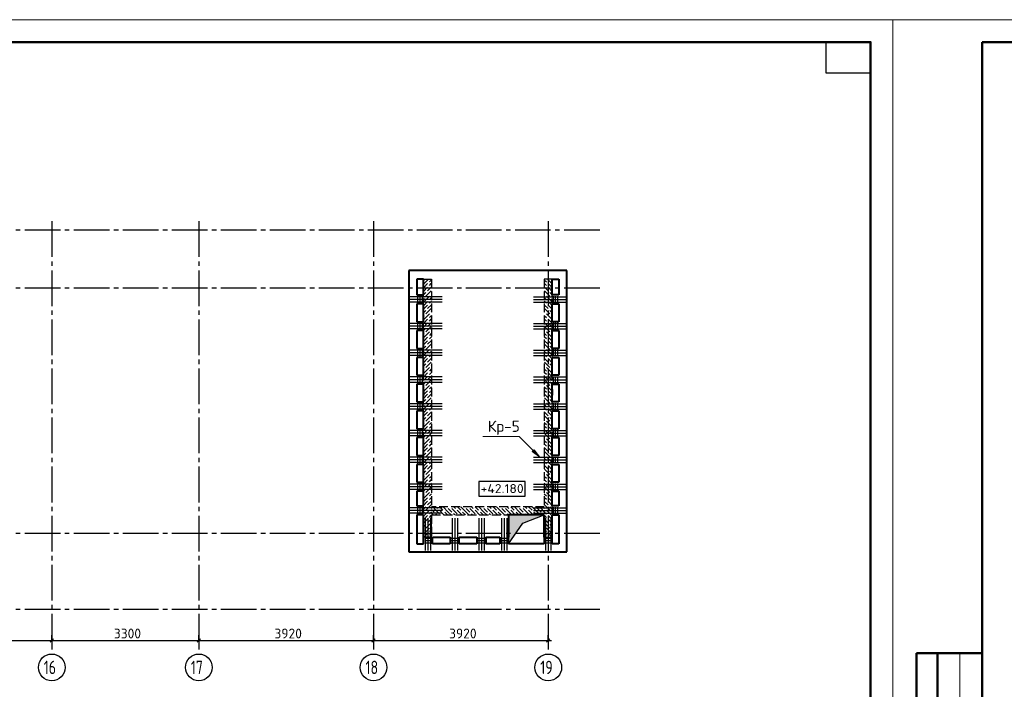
# Model space of a CAD drawing. Header units: millimetres. Extents: x 40580 to 1930067, y -240640 to 81020.
# Tile 624 of 656: x 1609758 to 1631850, y -224859 to -209850. Entities that reach past the tile are written whole.
import ezdxf

# ---------------------------------------------------------------- set-up
doc = ezdxf.new("R2010")
doc.units = ezdxf.units.MM
for name, pattern in [('______2', [270, 200, -70]), ('______5', [1100, 800, -100, 100, -100]), ('CENTER', [2, 1.25, -0.25, 0.25, -0.25])]:
    doc.linetypes.add(name, pattern=pattern)
for name, color, linetype, lineweight in [('Standard', 7, 'Continuous', 25), ('Высотные отметки', 7, 'Continuous', 25), ('ЖБ Перекрытие верхний уровень', 7, 'Continuous', 35), ('ОСИ', 7, 'CENTER', 15), ('Основная', 7, 'Continuous', 40), ('Позиционная метка номер позиции', 7, 'Continuous', 13), ('Ребро вкладыша арматура S1', 52, 'Continuous', 25), ('Ребро вкладыша арматура поперечная AW', 52, 'Continuous', 25)]:
    doc.layers.add(name, color=color, linetype=linetype, lineweight=lineweight)
doc.layers.add('ЖБ Стена верхний уровень', color=7, linetype='______2', true_color=0x656565)
doc.layers.add('Тонкие', color=7, linetype='Continuous')
doc.layers.add('ФВ-2', color=7, linetype='Continuous')
doc.styles.add('GOST 2.304', font='isocpeur.ttf', dxfattribs={"width": 0.8})
doc.styles.add('ISOCPEUR', font='isocpeur.ttf')

msp = doc.modelspace()

# ---------------------------------------------------------------- hatches: boundary and pattern name
at = {"layer": 'Позиционная метка номер позиции', "linetype": 'Continuous', "lineweight": 13, "transparency": 33554687}
msp.add_hatch(color=7, dxfattribs=at).paths.add_polyline_path([(1621300.4, -219489.1), (1621427.7, -219658.8), (1621258, -219531.6)], flags=16)
at = {"layer": 'ФВ-2'}
h = msp.add_hatch(color=256, dxfattribs=at)
h.dxf.hatch_style = 1
h.paths.add_polyline_path([(1621286.8, -221042.9), (1621046, -221137), (1620727.6, -221598.8), (1620727.6, -220968.8)])
h.paths.add_polyline_path([(1621286.8, -221042.9), (1620727.6, -220968.8), (1620727.6, -220948.8), (1621527.6, -220948.8)])

# ---------------------------------------------------------------- linework, layer by layer
at = {"layer": 'Standard', "color": 251, "linetype": 'Continuous', "lineweight": -3, "true_color": 0x656565, "transparency": 33554687}
for p, q in [((1618487.6, -218138.8), (1618487.6, -218013.8)), ((1621617.6, -218138.8), (1621617.6, -218013.8)), ((1618487.6, -218138.8), (1618487.6, -218263.8)), ((1621617.6, -218138.8), (1621617.6, -218263.8)), ((1621617.6, -218138.8), (1621617.6, -218138.8)), ((1622037.6, -218138.8), (1622037.6, -218263.8)), ((1610477.6, -223768.8), (1610477.6, -223643.8)), ((1610477.6, -223768.8), (1610477.6, -223893.8)), ((1610477.6, -223768.8), (1610477.6, -223768.8)), ((1613777.6, -223768.8), (1613777.6, -223643.8)), ((1613777.6, -223768.8), (1613777.6, -223893.8)), ((1613777.6, -223768.8), (1613777.6, -223768.8)), ((1617697.6, -223768.8), (1617697.6, -223643.8)), ((1617697.6, -223768.8), (1617697.6, -223893.8)), ((1617697.6, -223768.8), (1617697.6, -223768.8)), ((1621617.6, -223768.8), (1621617.6, -223643.8)), ((1621617.6, -223768.8), (1621617.6, -223893.8)), ((1621617.6, -223768.8), (1621617.6, -223768.8))]:
    msp.add_line(p, q, dxfattribs=at)
at = {"layer": 'Standard', "color": 7, "linetype": 'Continuous', "lineweight": -3, "transparency": 33554687}
for p, q in [((1607177.6, -223768.8), (1610477.6, -223768.8)), ((1610477.6, -223768.8), (1613777.6, -223768.8)), ((1613777.6, -223768.8), (1617697.6, -223768.8)), ((1617697.6, -223768.8), (1621617.6, -223768.8)), ((1621617.6, -223768.8), (1621692.6, -223768.8))]:
    msp.add_line(p, q, dxfattribs=at)
at = {"layer": 'Standard', "color": 7, "linetype": 'Continuous', "lineweight": 25, "transparency": 33554687}
for p, q in [((1610440.1, -223806.3), (1610515.1, -223731.3)), ((1613740.1, -223806.3), (1613815.1, -223731.3)), ((1617660.1, -223806.3), (1617735.1, -223731.3)), ((1621580.1, -223806.3), (1621655.1, -223731.3))]:
    msp.add_line(p, q, dxfattribs=at)
at = {"layer": 'Standard', "color": 7, "linetype": 'Continuous', "lineweight": 50, "transparency": 33554687}
for p, q in [((1631350, -224049.7), (1629876.8, -224049.7)), ((1629876.8, -224049.7), (1629876.8, -230549.7)), ((1629876.8, -224049.7), (1629876.8, -230549.7)), ((1630350, -224049.7), (1630350, -230549.7))]:
    msp.add_line(p, q, dxfattribs=at)
at = {"layer": 'Standard', "color": 7, "linetype": 'Continuous', "lineweight": 13, "transparency": 33554687}
msp.add_line((1630850, -224049.7), (1630850, -230549.7), dxfattribs=at)
for points in [[(1587350, -239549.7), (1629350, -239549.7), (1629350, -209849.7), (1587350, -209849.7), (1587350, -239549.7)], [(1629350, -239549.7), (1671350, -239549.7), (1671350, -209849.7), (1629350, -209849.7), (1629350, -239549.7)]]:
    msp.add_lwpolyline(points, close=True, dxfattribs=at)
at = {"layer": 'Standard', "color": 7, "linetype": 'Continuous', "lineweight": 50, "transparency": 33554687}
for points in [[(1589350, -210349.7), (1628850, -210349.7), (1628850, -239049.7), (1589350, -239049.7), (1589350, -210349.7)], [(1631350, -210349.7), (1670850, -210349.7), (1670850, -239049.7), (1631350, -239049.7), (1631350, -210349.7)]]:
    msp.add_lwpolyline(points, close=True, dxfattribs=at)
at = {"layer": 'Standard', "color": 7, "linetype": 'Continuous', "lineweight": 25, "transparency": 33554687}
msp.add_lwpolyline([(1628850, -210349.7), (1628850, -211049.7), (1627850, -211049.7), (1627850, -210349.7), (1628850, -210349.7)], close=True, dxfattribs=at)
at = {"layer": 'Высотные отметки', "color": 7, "linetype": 'Continuous', "lineweight": -3, "transparency": 33554687}
msp.add_lwpolyline([(1620062.8, -220532.7), (1621101.6, -220532.7), (1621101.6, -220199.4), (1620062.8, -220199.4), (1620062.8, -220532.7)], dxfattribs=at)
at = {"layer": 'ЖБ Перекрытие верхний уровень', "color": 7, "linetype": 'Continuous', "lineweight": 25, "transparency": 33554687}
msp.add_line((1618997.6, -221448.8), (1618997.6, -220948.8), dxfattribs=at)
at = {"layer": 'ЖБ Стена верхний уровень', "color": 251, "linetype": '______2', "lineweight": -3, "true_color": 0x656565, "transparency": 33554687}
for p, q in [((1618817.6, -221448.8), (1618817.6, -215668.8)), ((1618817.6, -215668.8), (1618997.6, -215668.8)), ((1618997.6, -215668.8), (1618997.6, -220768.8)), ((1621527.6, -215668.8), (1621527.6, -220768.8)), ((1621707.6, -215668.8), (1621527.6, -215668.8)), ((1621707.6, -221448.8), (1621707.6, -215668.8)), ((1621527.6, -220768.8), (1618997.6, -220768.8)), ((1618997.6, -220948.8), (1621527.6, -220948.8)), ((1618997.6, -220948.8), (1618997.6, -221448.8)), ((1618997.6, -221448.8), (1618817.6, -221448.8)), ((1621527.6, -221448.8), (1621707.6, -221448.8))]:
    msp.add_line(p, q, dxfattribs=at)
at = {"layer": 'ЖБ Стена верхний уровень', "color": 9, "linetype": 'Continuous', "lineweight": -3, "true_color": 0xc7c7c7, "transparency": 33554687}
for p, q in [((1618830.6, -215685.7), (1618817.6, -215698.7)), ((1618830.6, -215765.7), (1618817.6, -215778.7)), ((1618830.6, -215765.7), (1618927.5, -215668.8)), ((1618910.6, -215765.7), (1618830.6, -215845.7)), ((1618997.6, -215838.7), (1618910.6, -215925.7)), ((1618997.6, -215678.7), (1618950.6, -215725.7)), ((1618950.6, -215805.7), (1618990.6, -215765.7)), ((1618990.6, -215765.7), (1618997.6, -215758.7)), ((1621527.6, -215678.7), (1621574.6, -215725.7)), ((1621534.5, -215765.7), (1621527.6, -215758.7)), ((1621527.6, -215838.7), (1621614.5, -215925.7)), ((1621574.6, -215805.7), (1621534.5, -215765.7)), ((1621694.6, -215765.7), (1621597.7, -215668.8)), ((1621614.5, -215765.7), (1621694.6, -215845.7)), ((1621694.6, -215685.7), (1621707.6, -215698.7)), ((1621694.6, -215765.7), (1621707.6, -215778.7)), ((1618910.6, -215845.7), (1618817.6, -215938.8)), ((1618817.6, -216018.7), (1618870.6, -215965.7)), ((1618830.6, -216165.7), (1618950.6, -216045.7)), ((1618990.6, -215925.7), (1618870.6, -216045.7)), ((1618997.6, -215998.7), (1618990.6, -216005.7)), ((1621527.6, -215998.7), (1621534.5, -216005.7)), ((1621534.5, -215925.7), (1621654.5, -216045.7)), ((1621694.6, -216165.7), (1621574.6, -216045.7)), ((1621614.5, -215845.7), (1621707.6, -215938.8)), ((1621707.6, -216018.7), (1621654.5, -215965.7)), ((1618830.6, -216085.7), (1618817.6, -216098.7)), ((1618830.6, -216165.7), (1618817.6, -216178.7)), ((1618910.6, -216245.7), (1618817.6, -216338.8)), ((1618910.6, -216165.7), (1618830.6, -216245.7)), ((1618997.6, -216238.7), (1618910.6, -216325.7)), ((1618997.6, -216078.7), (1618950.6, -216125.7)), ((1618950.6, -216205.7), (1618990.6, -216165.7)), ((1618990.6, -216165.7), (1618997.6, -216158.7)), ((1621527.6, -216078.7), (1621574.6, -216125.7)), ((1621534.5, -216165.7), (1621527.6, -216158.7)), ((1621527.6, -216238.7), (1621614.5, -216325.7)), ((1621574.6, -216205.7), (1621534.5, -216165.7)), ((1621614.5, -216165.7), (1621694.6, -216245.7)), ((1621614.5, -216245.7), (1621707.6, -216338.8)), ((1621694.6, -216085.7), (1621707.6, -216098.7)), ((1621694.6, -216165.7), (1621707.6, -216178.7)), ((1618817.6, -216418.7), (1618870.6, -216365.7)), ((1618830.6, -216485.7), (1618817.6, -216498.7)), ((1618830.6, -216565.7), (1618950.6, -216445.7)), ((1618990.6, -216325.7), (1618870.6, -216445.7)), ((1618997.6, -216478.7), (1618950.6, -216525.7)), ((1618997.6, -216398.7), (1618990.6, -216405.7)), ((1621527.6, -216398.7), (1621534.5, -216405.7)), ((1621527.6, -216478.7), (1621574.6, -216525.7)), ((1621534.5, -216325.7), (1621654.5, -216445.7)), ((1621694.6, -216565.7), (1621574.6, -216445.7)), ((1621707.6, -216418.7), (1621654.5, -216365.7)), ((1621694.6, -216485.7), (1621707.6, -216498.7)), ((1618830.6, -216565.7), (1618817.6, -216578.7)), ((1618910.6, -216645.7), (1618817.6, -216738.8)), ((1618910.6, -216565.7), (1618830.6, -216645.7)), ((1618990.6, -216725.7), (1618870.6, -216845.7)), ((1618997.6, -216638.7), (1618910.6, -216725.7)), ((1618950.6, -216605.7), (1618990.6, -216565.7)), ((1618990.6, -216565.7), (1618997.6, -216558.7)), ((1621534.5, -216565.7), (1621527.6, -216558.7)), ((1621527.6, -216638.7), (1621614.5, -216725.7)), ((1621574.6, -216605.7), (1621534.5, -216565.7)), ((1621534.5, -216725.7), (1621654.5, -216845.7)), ((1621614.5, -216565.7), (1621694.6, -216645.7)), ((1621614.5, -216645.7), (1621707.6, -216738.8)), ((1621694.6, -216565.7), (1621707.6, -216578.7)), ((1618817.6, -216818.7), (1618870.6, -216765.7)), ((1618830.6, -216885.7), (1618817.6, -216898.7)), ((1618830.6, -216965.7), (1618950.6, -216845.7)), ((1618997.6, -216878.7), (1618950.6, -216925.7)), ((1618997.6, -216798.7), (1618990.6, -216805.7)), ((1621527.6, -216798.7), (1621534.5, -216805.7)), ((1621527.6, -216878.7), (1621574.6, -216925.7)), ((1621694.6, -216965.7), (1621574.6, -216845.7)), ((1621707.6, -216818.7), (1621654.5, -216765.7)), ((1621694.6, -216885.7), (1621707.6, -216898.7)), ((1618830.6, -216965.7), (1618817.6, -216978.7)), ((1618910.6, -217045.7), (1618817.6, -217138.8)), ((1618817.6, -217218.7), (1618870.6, -217165.7)), ((1618910.6, -216965.7), (1618830.6, -217045.7)), ((1618990.6, -217125.7), (1618870.6, -217245.7)), ((1618997.6, -217038.7), (1618910.6, -217125.7)), ((1618950.6, -217005.7), (1618990.6, -216965.7)), ((1618990.6, -216965.7), (1618997.6, -216958.7)), ((1621534.5, -216965.7), (1621527.6, -216958.7)), ((1621527.6, -217038.7), (1621614.5, -217125.7)), ((1621574.6, -217005.7), (1621534.5, -216965.7)), ((1621534.5, -217125.7), (1621654.5, -217245.7)), ((1621614.5, -216965.7), (1621694.6, -217045.7)), ((1621614.5, -217045.7), (1621707.6, -217138.8)), ((1621707.6, -217218.7), (1621654.5, -217165.7)), ((1621694.6, -216965.7), (1621707.6, -216978.7)), ((1618830.6, -217285.7), (1618817.6, -217298.7)), ((1618830.6, -217365.7), (1618817.6, -217378.7)), ((1618830.6, -217365.7), (1618950.6, -217245.7)), ((1618910.6, -217365.7), (1618830.6, -217445.7)), ((1618997.6, -217278.7), (1618950.6, -217325.7)), ((1618950.6, -217405.7), (1618990.6, -217365.7)), ((1618997.6, -217198.7), (1618990.6, -217205.7)), ((1618990.6, -217365.7), (1618997.6, -217358.7)), ((1621527.6, -217198.7), (1621534.5, -217205.7)), ((1621527.6, -217278.7), (1621574.6, -217325.7)), ((1621534.5, -217365.7), (1621527.6, -217358.7)), ((1621574.6, -217405.7), (1621534.5, -217365.7)), ((1621694.6, -217365.7), (1621574.6, -217245.7)), ((1621614.5, -217365.7), (1621694.6, -217445.7)), ((1621694.6, -217285.7), (1621707.6, -217298.7)), ((1621694.6, -217365.7), (1621707.6, -217378.7)), ((1618910.6, -217445.7), (1618817.6, -217538.8)), ((1618817.6, -217618.7), (1618870.6, -217565.7)), ((1618990.6, -217525.7), (1618870.6, -217645.7)), ((1618997.6, -217438.7), (1618910.6, -217525.7)), ((1618997.6, -217598.7), (1618990.6, -217605.7)), ((1621527.6, -217438.7), (1621614.5, -217525.7)), ((1621527.6, -217598.7), (1621534.5, -217605.7)), ((1621534.5, -217525.7), (1621654.5, -217645.7)), ((1621614.5, -217445.7), (1621707.6, -217538.8)), ((1621707.6, -217618.7), (1621654.5, -217565.7)), ((1618830.6, -217685.7), (1618817.6, -217698.7)), ((1618830.6, -217765.7), (1618817.6, -217778.7)), ((1618830.6, -217765.7), (1618950.6, -217645.7)), ((1618910.6, -217765.7), (1618830.6, -217845.7)), ((1618997.6, -217678.7), (1618950.6, -217725.7)), ((1618950.6, -217805.7), (1618990.6, -217765.7)), ((1618990.6, -217765.7), (1618997.6, -217758.7)), ((1621527.6, -217678.7), (1621574.6, -217725.7)), ((1621534.5, -217765.7), (1621527.6, -217758.7)), ((1621574.6, -217805.7), (1621534.5, -217765.7)), ((1621694.6, -217765.7), (1621574.6, -217645.7)), ((1621614.5, -217765.7), (1621694.6, -217845.7)), ((1621694.6, -217685.7), (1621707.6, -217698.7)), ((1621694.6, -217765.7), (1621707.6, -217778.7)), ((1618910.6, -217845.7), (1618817.6, -217938.8)), ((1618817.6, -218018.7), (1618870.6, -217965.7)), ((1618830.6, -218165.7), (1618950.6, -218045.7)), ((1618990.6, -217925.7), (1618870.6, -218045.7)), ((1618997.6, -217838.7), (1618910.6, -217925.7)), ((1618997.6, -217998.7), (1618990.6, -218005.7)), ((1621527.6, -217838.7), (1621614.5, -217925.7)), ((1621527.6, -217998.7), (1621534.5, -218005.7)), ((1621534.5, -217925.7), (1621654.5, -218045.7)), ((1621694.6, -218165.7), (1621574.6, -218045.7)), ((1621614.5, -217845.7), (1621707.6, -217938.8)), ((1621707.6, -218018.7), (1621654.5, -217965.7)), ((1618830.6, -218085.7), (1618817.6, -218098.7)), ((1618830.6, -218165.7), (1618817.6, -218178.7)), ((1618910.6, -218245.7), (1618817.6, -218338.8)), ((1618910.6, -218165.7), (1618830.6, -218245.7)), ((1618997.6, -218238.7), (1618910.6, -218325.7)), ((1618997.6, -218078.7), (1618950.6, -218125.7)), ((1618950.6, -218205.7), (1618990.6, -218165.7)), ((1618990.6, -218165.7), (1618997.6, -218158.7)), ((1621527.6, -218078.7), (1621574.6, -218125.7)), ((1621534.5, -218165.7), (1621527.6, -218158.7)), ((1621527.6, -218238.7), (1621614.5, -218325.7)), ((1621574.6, -218205.7), (1621534.5, -218165.7)), ((1621614.5, -218165.7), (1621694.6, -218245.7)), ((1621614.5, -218245.7), (1621707.6, -218338.8)), ((1621694.6, -218085.7), (1621707.6, -218098.7)), ((1621694.6, -218165.7), (1621707.6, -218178.7)), ((1618817.6, -218418.7), (1618870.6, -218365.7)), ((1618830.6, -218485.7), (1618817.6, -218498.7)), ((1618830.6, -218565.7), (1618950.6, -218445.7)), ((1618990.6, -218325.7), (1618870.6, -218445.7)), ((1618997.6, -218478.7), (1618950.6, -218525.7)), ((1618997.6, -218398.7), (1618990.6, -218405.7)), ((1621527.6, -218398.7), (1621534.5, -218405.7)), ((1621527.6, -218478.7), (1621574.6, -218525.7)), ((1621534.5, -218325.7), (1621654.5, -218445.7)), ((1621694.6, -218565.7), (1621574.6, -218445.7)), ((1621707.6, -218418.7), (1621654.5, -218365.7)), ((1621694.6, -218485.7), (1621707.6, -218498.7)), ((1618830.6, -218565.7), (1618817.6, -218578.7)), ((1618910.6, -218645.7), (1618817.6, -218738.8)), ((1618910.6, -218565.7), (1618830.6, -218645.7)), ((1618997.6, -218638.7), (1618910.6, -218725.7)), ((1618950.6, -218605.7), (1618990.6, -218565.7)), ((1618990.6, -218565.7), (1618997.6, -218558.7)), ((1621534.5, -218565.7), (1621527.6, -218558.7)), ((1621527.6, -218638.7), (1621614.5, -218725.7)), ((1621574.6, -218605.7), (1621534.5, -218565.7)), ((1621614.5, -218565.7), (1621694.6, -218645.7)), ((1621614.5, -218645.7), (1621707.6, -218738.8)), ((1621694.6, -218565.7), (1621707.6, -218578.7)), ((1618817.6, -218818.7), (1618870.6, -218765.7)), ((1618830.6, -218885.7), (1618817.6, -218898.7)), ((1618830.6, -218965.7), (1618950.6, -218845.7)), ((1618990.6, -218725.7), (1618870.6, -218845.7)), ((1618997.6, -218878.7), (1618950.6, -218925.7)), ((1618997.6, -218798.7), (1618990.6, -218805.7)), ((1621527.6, -218798.7), (1621534.5, -218805.7)), ((1621527.6, -218878.7), (1621574.6, -218925.7)), ((1621534.5, -218725.7), (1621654.5, -218845.7)), ((1621694.6, -218965.7), (1621574.6, -218845.7)), ((1621707.6, -218818.7), (1621654.5, -218765.7)), ((1621694.6, -218885.7), (1621707.6, -218898.7)), ((1618830.6, -218965.7), (1618817.6, -218978.7)), ((1618910.6, -219045.7), (1618817.6, -219138.8)), ((1618910.6, -218965.7), (1618830.6, -219045.7)), ((1618990.6, -219125.7), (1618870.6, -219245.7)), ((1618997.6, -219038.7), (1618910.6, -219125.7)), ((1618950.6, -219005.7), (1618990.6, -218965.7)), ((1618990.6, -218965.7), (1618997.6, -218958.7)), ((1621534.5, -218965.7), (1621527.6, -218958.7)), ((1621527.6, -219038.7), (1621614.5, -219125.7)), ((1621574.6, -219005.7), (1621534.5, -218965.7)), ((1621534.5, -219125.7), (1621654.5, -219245.7)), ((1621614.5, -218965.7), (1621694.6, -219045.7)), ((1621614.5, -219045.7), (1621707.6, -219138.8)), ((1621694.6, -218965.7), (1621707.6, -218978.7)), ((1618817.6, -219218.7), (1618870.6, -219165.7)), ((1618830.6, -219285.7), (1618817.6, -219298.7)), ((1618830.6, -219365.7), (1618817.6, -219378.7)), ((1618830.6, -219365.7), (1618950.6, -219245.7)), ((1618910.6, -219365.7), (1618830.6, -219445.7)), ((1618997.6, -219278.7), (1618950.6, -219325.7)), ((1618950.6, -219405.7), (1618990.6, -219365.7)), ((1618997.6, -219198.7), (1618990.6, -219205.7)), ((1618990.6, -219365.7), (1618997.6, -219358.7)), ((1621527.6, -219198.7), (1621534.5, -219205.7)), ((1621527.6, -219278.7), (1621574.6, -219325.7)), ((1621534.5, -219365.7), (1621527.6, -219358.7)), ((1621574.6, -219405.7), (1621534.5, -219365.7)), ((1621694.6, -219365.7), (1621574.6, -219245.7)), ((1621614.5, -219365.7), (1621694.6, -219445.7)), ((1621707.6, -219218.7), (1621654.5, -219165.7)), ((1621694.6, -219285.7), (1621707.6, -219298.7)), ((1621694.6, -219365.7), (1621707.6, -219378.7)), ((1618910.6, -219445.7), (1618817.6, -219538.8)), ((1618817.6, -219618.7), (1618870.6, -219565.7)), ((1618990.6, -219525.7), (1618870.6, -219645.7)), ((1618997.6, -219438.7), (1618910.6, -219525.7)), ((1621527.6, -219438.7), (1621614.5, -219525.7)), ((1621534.5, -219525.7), (1621654.5, -219645.7)), ((1621614.5, -219445.7), (1621707.6, -219538.8)), ((1621707.6, -219618.7), (1621654.5, -219565.7)), ((1618830.6, -219685.7), (1618817.6, -219698.7)), ((1618830.6, -219765.7), (1618817.6, -219778.7)), ((1618830.6, -219765.7), (1618950.6, -219645.7)), ((1618910.6, -219765.7), (1618830.6, -219845.7)), ((1618997.6, -219678.7), (1618950.6, -219725.7)), ((1618950.6, -219805.7), (1618990.6, -219765.7)), ((1618997.6, -219598.8), (1618990.6, -219605.7)), ((1618990.6, -219765.7), (1618997.6, -219758.7)), ((1621527.6, -219598.8), (1621534.5, -219605.7)), ((1621527.6, -219678.7), (1621574.6, -219725.7)), ((1621534.5, -219765.7), (1621527.6, -219758.7)), ((1621574.6, -219805.7), (1621534.5, -219765.7)), ((1621694.6, -219765.7), (1621574.6, -219645.7)), ((1621614.5, -219765.7), (1621694.6, -219845.7)), ((1621694.6, -219685.7), (1621707.6, -219698.7)), ((1621694.6, -219765.7), (1621707.6, -219778.7)), ((1618910.6, -219845.7), (1618817.6, -219938.8)), ((1618817.6, -220018.7), (1618870.6, -219965.7)), ((1618990.6, -219925.7), (1618870.6, -220045.7)), ((1618997.6, -219838.7), (1618910.6, -219925.7)), ((1618997.6, -219998.8), (1618990.6, -220005.7)), ((1621527.6, -219838.7), (1621614.5, -219925.7)), ((1621527.6, -219998.8), (1621534.5, -220005.7)), ((1621534.5, -219925.7), (1621654.5, -220045.7)), ((1621614.5, -219845.7), (1621707.6, -219938.8)), ((1621707.6, -220018.7), (1621654.5, -219965.7)), ((1618830.6, -220085.7), (1618817.6, -220098.7)), ((1618830.6, -220165.7), (1618817.6, -220178.7)), ((1618910.6, -220245.7), (1618817.6, -220338.8)), ((1618830.6, -220165.7), (1618950.6, -220045.7)), ((1618910.6, -220165.7), (1618830.6, -220245.7)), ((1618997.6, -220238.7), (1618910.6, -220325.7)), ((1618997.6, -220078.7), (1618950.6, -220125.7)), ((1618950.6, -220205.7), (1618990.6, -220165.7)), ((1618990.6, -220165.7), (1618997.6, -220158.7)), ((1621527.6, -220078.7), (1621574.6, -220125.7)), ((1621534.5, -220165.7), (1621527.6, -220158.7)), ((1621527.6, -220238.7), (1621614.5, -220325.7)), ((1621574.6, -220205.7), (1621534.5, -220165.7)), ((1621694.6, -220165.7), (1621574.6, -220045.7)), ((1621614.5, -220165.7), (1621694.6, -220245.7)), ((1621614.5, -220245.7), (1621707.6, -220338.8)), ((1621694.6, -220085.7), (1621707.6, -220098.7)), ((1621694.6, -220165.7), (1621707.6, -220178.7)), ((1618817.6, -220418.7), (1618870.6, -220365.7)), ((1618830.6, -220565.7), (1618950.6, -220445.7)), ((1618990.6, -220325.7), (1618870.6, -220445.7)), ((1618997.6, -220478.7), (1618950.6, -220525.7)), ((1618997.6, -220398.8), (1618990.6, -220405.7)), ((1621527.6, -220398.8), (1621534.5, -220405.7)), ((1621527.6, -220478.7), (1621574.6, -220525.7)), ((1621534.5, -220325.7), (1621654.5, -220445.7)), ((1621694.6, -220565.7), (1621574.6, -220445.7)), ((1621707.6, -220418.7), (1621654.5, -220365.7)), ((1618830.6, -220485.7), (1618817.6, -220498.7)), ((1618830.6, -220565.7), (1618817.6, -220578.7)), ((1618910.6, -220645.7), (1618817.6, -220738.8)), ((1618910.6, -220565.7), (1618830.6, -220645.7)), ((1618997.6, -220638.7), (1618910.6, -220725.7)), ((1618950.6, -220605.7), (1618990.6, -220565.7)), ((1618990.6, -220565.7), (1618997.6, -220558.7)), ((1621534.5, -220565.7), (1621527.6, -220558.7)), ((1621527.6, -220638.7), (1621614.5, -220725.7)), ((1621574.6, -220605.7), (1621534.5, -220565.7)), ((1621614.5, -220565.7), (1621694.6, -220645.7)), ((1621614.5, -220645.7), (1621707.6, -220738.8)), ((1621694.6, -220485.7), (1621707.6, -220498.7)), ((1621694.6, -220565.7), (1621707.6, -220578.7)), ((1618817.6, -220818.7), (1618870.6, -220765.7)), ((1618830.6, -220885.7), (1618817.6, -220898.7)), ((1618830.6, -220965.7), (1618950.6, -220845.7)), ((1618990.6, -220725.7), (1618870.6, -220845.7)), ((1618997.6, -220878.7), (1618950.6, -220925.7)), ((1618997.6, -220798.8), (1618990.6, -220805.7)), ((1618997.6, -220828.8), (1619054.5, -220885.7)), ((1618997.6, -220908.8), (1619037.7, -220948.8)), ((1619054.5, -220805.7), (1619174.5, -220925.7)), ((1619097.7, -220768.8), (1619134.5, -220805.7)), ((1619277.7, -220948.8), (1619174.5, -220845.7)), ((1619177.7, -220768.8), (1619254.5, -220845.7)), ((1619374.5, -220885.7), (1619257.7, -220768.8)), ((1619294.6, -220885.7), (1619357.7, -220948.8)), ((1619374.5, -220805.7), (1619454.5, -220885.7)), ((1619374.5, -220885.7), (1619437.7, -220948.8)), ((1619454.5, -220805.7), (1619574.5, -220925.7)), ((1619497.7, -220768.8), (1619534.5, -220805.7)), ((1619677.7, -220948.8), (1619574.5, -220845.7)), ((1619577.7, -220768.8), (1619654.5, -220845.7)), ((1619774.5, -220885.7), (1619657.7, -220768.8)), ((1619694.6, -220885.7), (1619757.7, -220948.8)), ((1619774.5, -220805.7), (1619854.5, -220885.7)), ((1619774.5, -220885.7), (1619837.7, -220948.8)), ((1619854.5, -220805.7), (1619974.5, -220925.7)), ((1619897.7, -220768.8), (1619934.5, -220805.7)), ((1620077.7, -220948.8), (1619974.5, -220845.7)), ((1619977.7, -220768.8), (1620054.5, -220845.7)), ((1620174.5, -220885.7), (1620057.7, -220768.8)), ((1620094.6, -220885.7), (1620157.7, -220948.8)), ((1620174.5, -220805.7), (1620254.5, -220885.7)), ((1620174.5, -220885.7), (1620237.7, -220948.8)), ((1620254.5, -220805.7), (1620374.5, -220925.7)), ((1620297.7, -220768.8), (1620334.5, -220805.7)), ((1620477.7, -220948.8), (1620374.5, -220845.7)), ((1620377.7, -220768.8), (1620454.5, -220845.7)), ((1620574.5, -220885.7), (1620457.7, -220768.8)), ((1620494.6, -220885.7), (1620557.7, -220948.8)), ((1620574.5, -220805.7), (1620654.5, -220885.7)), ((1620574.5, -220885.7), (1620637.7, -220948.8)), ((1620654.5, -220805.7), (1620774.6, -220925.7)), ((1620697.7, -220768.8), (1620734.5, -220805.7)), ((1620877.7, -220948.8), (1620774.6, -220845.7)), ((1620777.7, -220768.8), (1620854.5, -220845.7)), ((1620974.6, -220885.7), (1620857.7, -220768.8)), ((1620894.6, -220885.7), (1620957.7, -220948.8)), ((1620974.6, -220805.7), (1621054.5, -220885.7)), ((1620974.6, -220885.7), (1621037.7, -220948.8)), ((1621054.5, -220805.7), (1621174.6, -220925.7)), ((1621097.7, -220768.8), (1621134.5, -220805.7)), ((1621277.7, -220948.8), (1621174.6, -220845.7)), ((1621177.7, -220768.8), (1621254.5, -220845.7)), ((1621374.6, -220885.7), (1621257.7, -220768.8)), ((1621294.6, -220885.7), (1621357.7, -220948.8)), ((1621374.6, -220805.7), (1621454.5, -220885.7)), ((1621374.6, -220885.7), (1621437.7, -220948.8)), ((1621454.5, -220805.7), (1621527.6, -220878.7)), ((1621497.7, -220768.8), (1621527.6, -220798.8)), ((1621527.6, -220798.8), (1621534.5, -220805.7)), ((1621527.6, -220878.7), (1621574.6, -220925.7)), ((1621534.5, -220725.7), (1621654.5, -220845.7)), ((1621694.6, -220965.7), (1621574.6, -220845.7)), ((1621707.6, -220818.7), (1621654.5, -220765.7)), ((1621694.6, -220885.7), (1621707.6, -220898.7)), ((1618830.6, -220965.7), (1618817.6, -220978.7)), ((1618910.6, -221045.7), (1618817.6, -221138.8)), ((1618910.6, -220965.7), (1618830.6, -221045.7)), ((1618990.6, -221125.7), (1618870.6, -221245.7)), ((1618997.6, -221038.7), (1618910.6, -221125.7)), ((1618950.6, -221005.7), (1618990.6, -220965.7)), ((1618990.6, -220965.7), (1618997.6, -220958.7)), ((1619117.7, -220948.8), (1619094.6, -220925.7)), ((1619517.7, -220948.8), (1619494.6, -220925.7)), ((1619917.7, -220948.8), (1619894.6, -220925.7)), ((1620317.7, -220948.8), (1620294.6, -220925.7)), ((1620717.7, -220948.8), (1620694.6, -220925.7)), ((1621117.7, -220948.8), (1621094.6, -220925.7)), ((1621517.7, -220948.8), (1621494.6, -220925.7)), ((1621534.5, -220965.7), (1621527.6, -220958.7)), ((1621527.6, -221038.7), (1621614.5, -221125.7)), ((1621574.6, -221005.7), (1621534.5, -220965.7)), ((1621534.5, -221125.7), (1621654.5, -221245.7)), ((1621614.5, -220965.7), (1621694.6, -221045.7)), ((1621614.5, -221045.7), (1621707.6, -221138.8)), ((1621694.6, -220965.7), (1621707.6, -220978.7)), ((1618817.6, -221218.7), (1618870.6, -221165.7)), ((1618830.6, -221285.7), (1618817.6, -221298.7)), ((1618830.6, -221365.7), (1618950.6, -221245.7)), ((1618997.6, -221278.7), (1618950.6, -221325.7)), ((1618997.6, -221198.8), (1618990.6, -221205.7)), ((1618990.6, -221365.7), (1618997.6, -221358.7)), ((1621527.6, -221198.8), (1621534.5, -221205.7)), ((1621527.6, -221278.7), (1621574.6, -221325.7)), ((1621534.5, -221365.7), (1621527.6, -221358.7)), ((1621694.6, -221365.7), (1621574.6, -221245.7)), ((1621707.6, -221218.7), (1621654.5, -221165.7)), ((1621694.6, -221285.7), (1621707.6, -221298.7)), ((1618830.6, -221365.7), (1618817.6, -221378.7)), ((1618910.6, -221365.7), (1618830.6, -221445.7)), ((1618910.6, -221445.7), (1618907.5, -221448.8)), ((1618950.6, -221405.7), (1618990.6, -221365.7)), ((1618997.6, -221438.7), (1618987.5, -221448.8)), ((1621527.6, -221438.7), (1621537.7, -221448.8)), ((1621574.6, -221405.7), (1621534.5, -221365.7)), ((1621614.5, -221365.7), (1621694.6, -221445.7)), ((1621614.5, -221445.7), (1621617.7, -221448.8)), ((1621694.6, -221365.7), (1621707.6, -221378.7))]:
    msp.add_line(p, q, dxfattribs=at)
at = {"layer": 'ОСИ', "color": 8, "linetype": '______5', "lineweight": -3, "transparency": 33554687}
for p, q in [((1610477.6, -214368.8), (1610477.6, -224068.8)), ((1613777.6, -214368.8), (1613777.6, -224068.8)), ((1617697.6, -214368.8), (1617697.6, -224068.8)), ((1621617.6, -214368.8), (1621617.6, -224068.8)), ((1622771.3, -214568.8), (1595227.9, -214568.8)), ((1622771.3, -215868.8), (1595227.9, -215868.8)), ((1622771.3, -215868.8), (1595227.9, -215868.8)), ((1622771.3, -221368.8), (1595227.9, -221368.8)), ((1622771.3, -223068.8), (1595227.9, -223068.8))]:
    msp.add_line(p, q, dxfattribs=at)
at = {"layer": 'ОСИ', "color": 7, "linetype": 'Continuous', "lineweight": -3, "transparency": 33554687}
for centre in [(1610477.6, -224368.8), (1613777.6, -224368.8), (1617697.6, -224368.8), (1621617.6, -224368.8)]:
    msp.add_circle(centre, 300, dxfattribs=at)
at = {"layer": 'Основная', "transparency": 33554687}
for p, q in [((1618487.6, -215468.8), (1618487.6, -221778.8)), ((1622037.6, -215468.8), (1618487.6, -215468.8)), ((1622037.6, -221778.8), (1622037.6, -215468.8)), ((1618817.6, -215668.8), (1618667.6, -215668.8)), ((1618667.6, -215668.8), (1618667.6, -216018.8)), ((1618817.6, -216018.8), (1618817.6, -215668.8)), ((1621707.6, -216018.8), (1621707.6, -215668.8)), ((1621707.6, -215668.8), (1621857.6, -215668.8)), ((1621857.6, -215668.8), (1621857.6, -216018.8)), ((1618667.6, -216018.8), (1618817.6, -216018.8)), ((1621857.6, -216018.8), (1621707.6, -216018.8)), ((1618667.6, -216218.8), (1618667.6, -216618.8)), ((1618817.6, -216218.8), (1618667.6, -216218.8)), ((1618817.6, -216618.8), (1618817.6, -216218.8)), ((1621707.6, -216618.8), (1621707.6, -216218.8)), ((1621707.6, -216218.8), (1621857.6, -216218.8)), ((1621857.6, -216218.8), (1621857.6, -216618.8)), ((1618667.6, -216618.8), (1618817.6, -216618.8)), ((1621857.6, -216618.8), (1621707.6, -216618.8)), ((1618667.6, -216818.8), (1618667.6, -217218.8)), ((1618817.6, -216818.8), (1618667.6, -216818.8)), ((1618817.6, -217218.8), (1618817.6, -216818.8)), ((1621707.6, -217218.8), (1621707.6, -216818.8)), ((1621707.6, -216818.8), (1621857.6, -216818.8)), ((1621857.6, -216818.8), (1621857.6, -217218.8)), ((1618667.6, -217218.8), (1618817.6, -217218.8)), ((1621857.6, -217218.8), (1621707.6, -217218.8)), ((1618667.6, -217418.8), (1618667.6, -217818.8)), ((1618817.6, -217418.8), (1618667.6, -217418.8)), ((1618817.6, -217818.8), (1618817.6, -217418.8)), ((1621707.6, -217818.8), (1621707.6, -217418.8)), ((1621707.6, -217418.8), (1621857.6, -217418.8)), ((1621857.6, -217418.8), (1621857.6, -217818.8)), ((1618667.6, -217818.8), (1618817.6, -217818.8)), ((1621857.6, -217818.8), (1621707.6, -217818.8)), ((1618667.6, -218018.8), (1618667.6, -218418.8)), ((1618817.6, -218018.8), (1618667.6, -218018.8)), ((1618817.6, -218418.8), (1618817.6, -218018.8)), ((1621707.6, -218418.8), (1621707.6, -218018.8)), ((1621707.6, -218018.8), (1621857.6, -218018.8)), ((1621857.6, -218018.8), (1621857.6, -218418.8)), ((1622037.6, -218138.8), (1622037.6, -218013.8)), ((1618667.6, -218138.8), (1618667.6, -218263.8)), ((1618667.6, -218138.8), (1618667.6, -218238.8)), ((1618817.6, -218138.8), (1618817.6, -218263.8)), ((1618817.6, -218138.8), (1618817.6, -218238.8)), ((1618817.6, -218138.8), (1618817.6, -218263.8)), ((1618817.6, -218138.8), (1618817.6, -218238.8)), ((1621707.6, -218138.8), (1621707.6, -218263.8)), ((1621707.6, -218138.8), (1621707.6, -218238.8)), ((1621857.6, -218138.8), (1621857.6, -218263.8)), ((1621857.6, -218138.8), (1621857.6, -218238.8)), ((1618667.6, -218418.8), (1618817.6, -218418.8)), ((1621857.6, -218418.8), (1621707.6, -218418.8)), ((1618667.6, -218618.8), (1618667.6, -219018.8)), ((1618817.6, -218618.8), (1618667.6, -218618.8)), ((1618817.6, -219018.8), (1618817.6, -218618.8)), ((1621707.6, -219018.8), (1621707.6, -218618.8)), ((1621707.6, -218618.8), (1621857.6, -218618.8)), ((1621857.6, -218618.8), (1621857.6, -219018.8)), ((1618667.6, -219018.8), (1618817.6, -219018.8)), ((1621857.6, -219018.8), (1621707.6, -219018.8)), ((1618667.6, -219218.8), (1618667.6, -219618.8)), ((1618817.6, -219218.8), (1618667.6, -219218.8)), ((1618817.6, -219618.8), (1618817.6, -219218.8)), ((1621707.6, -219618.8), (1621707.6, -219218.8)), ((1621707.6, -219218.8), (1621857.6, -219218.8)), ((1621857.6, -219218.8), (1621857.6, -219618.8)), ((1618667.6, -219618.8), (1618817.6, -219618.8)), ((1618667.6, -219818.8), (1618667.6, -220218.8)), ((1618817.6, -219818.8), (1618667.6, -219818.8)), ((1618817.6, -220218.8), (1618817.6, -219818.8)), ((1621857.6, -219618.8), (1621707.6, -219618.8)), ((1621707.6, -220218.8), (1621707.6, -219818.8)), ((1621707.6, -219818.8), (1621857.6, -219818.8)), ((1621857.6, -219818.8), (1621857.6, -220218.8)), ((1618667.6, -220218.8), (1618817.6, -220218.8)), ((1621857.6, -220218.8), (1621707.6, -220218.8)), ((1618667.6, -220418.8), (1618667.6, -220748.8)), ((1618817.6, -220418.8), (1618667.6, -220418.8)), ((1618817.6, -220748.8), (1618817.6, -220418.8)), ((1621707.6, -220748.8), (1621707.6, -220418.8)), ((1621707.6, -220418.8), (1621857.6, -220418.8)), ((1621857.6, -220418.8), (1621857.6, -220748.8)), ((1618667.6, -220748.8), (1618817.6, -220748.8)), ((1621857.6, -220748.8), (1621707.6, -220748.8)), ((1618817.6, -220948.8), (1618667.6, -220948.8)), ((1618667.6, -220948.8), (1618667.6, -221598.8)), ((1618817.6, -221598.8), (1618817.6, -220948.8)), ((1621527.6, -220948.8), (1620727.6, -220948.8)), ((1620727.6, -220948.8), (1620727.6, -221448.8)), ((1621527.6, -220948.8), (1621527.6, -221448.8)), ((1621527.6, -221448.8), (1621527.6, -220948.8)), ((1621707.6, -221598.8), (1621707.6, -220948.8)), ((1621707.6, -220948.8), (1621857.6, -220948.8)), ((1621857.6, -220948.8), (1621857.6, -221598.8)), ((1619017.6, -221598.8), (1619017.6, -221448.8)), ((1619017.6, -221448.8), (1619417.6, -221448.8)), ((1619417.6, -221448.8), (1619417.6, -221598.8)), ((1619617.6, -221598.8), (1619617.6, -221448.8)), ((1619617.6, -221448.8), (1620017.6, -221448.8)), ((1620017.6, -221448.8), (1620017.6, -221598.8)), ((1620217.6, -221448.8), (1620527.6, -221448.8)), ((1620217.6, -221448.8), (1620217.6, -221598.8)), ((1620527.6, -221448.8), (1620527.6, -221598.8)), ((1620727.6, -221598.8), (1620727.6, -221448.8)), ((1621527.6, -221448.8), (1621527.6, -221598.8)), ((1618487.6, -221778.8), (1622037.6, -221778.8)), ((1618667.6, -221598.8), (1618817.6, -221598.8)), ((1619417.6, -221598.8), (1619017.6, -221598.8)), ((1620017.6, -221598.8), (1619617.6, -221598.8)), ((1620527.6, -221598.8), (1620217.6, -221598.8)), ((1621527.6, -221598.8), (1620727.6, -221598.8)), ((1621857.6, -221598.8), (1621707.6, -221598.8))]:
    msp.add_line(p, q, dxfattribs=at)
at = {"layer": 'Позиционная метка номер позиции', "color": 7, "linetype": 'Continuous', "lineweight": 13, "transparency": 33554687}
for p, q in [((1621258, -219531.6), (1621300.4, -219489.1)), ((1621427.7, -219658.8), (1621258, -219531.6)), ((1621300.4, -219489.1), (1621427.7, -219658.8))]:
    msp.add_line(p, q, dxfattribs=at)
msp.add_lwpolyline([(1621427.7, -219658.8), (1620961, -219192.2), (1620152.1, -219192.2)], dxfattribs=at)
at = {"layer": 'Ребро вкладыша арматура S1', "color": 7, "linetype": 'Continuous', "lineweight": 25, "transparency": 33554687}
for p, q in [((1619239.9, -216058.8), (1618519.9, -216058.8)), ((1621285.2, -216058.8), (1622005.2, -216058.8)), ((1619239.9, -216118.8), (1618519.9, -216118.8)), ((1619239.9, -216178.9), (1618519.9, -216178.9)), ((1621285.2, -216118.8), (1622005.2, -216118.8)), ((1621285.2, -216178.9), (1622005.2, -216178.9)), ((1619239.9, -216658.8), (1618519.9, -216658.8)), ((1619239.9, -216718.8), (1618519.9, -216718.8)), ((1621285.2, -216658.8), (1622005.2, -216658.8)), ((1621285.2, -216718.8), (1622005.2, -216718.8)), ((1619239.9, -216778.9), (1618519.9, -216778.9)), ((1621285.2, -216778.9), (1622005.2, -216778.9)), ((1619239.9, -217258.8), (1618519.9, -217258.8)), ((1619239.9, -217318.8), (1618519.9, -217318.8)), ((1619239.9, -217378.9), (1618519.9, -217378.9)), ((1621285.2, -217258.8), (1622005.2, -217258.8)), ((1621285.2, -217318.8), (1622005.2, -217318.8)), ((1621285.2, -217378.9), (1622005.2, -217378.9)), ((1619239.9, -217858.8), (1618519.9, -217858.8)), ((1619239.9, -217918.8), (1618519.9, -217918.8)), ((1619239.9, -217978.9), (1618519.9, -217978.9)), ((1621285.2, -217858.8), (1622005.2, -217858.8)), ((1621285.2, -217918.8), (1622005.2, -217918.8)), ((1621285.2, -217978.9), (1622005.2, -217978.9)), ((1619239.9, -218458.8), (1618519.9, -218458.8)), ((1621285.2, -218458.8), (1622005.2, -218458.8)), ((1619239.9, -218518.8), (1618519.9, -218518.8)), ((1619239.9, -218578.9), (1618519.9, -218578.9)), ((1621285.2, -218518.8), (1622005.2, -218518.8)), ((1621285.2, -218578.9), (1622005.2, -218578.9)), ((1619239.9, -219058.8), (1618519.9, -219058.8)), ((1619239.9, -219118.8), (1618519.9, -219118.8)), ((1621285.2, -219058.8), (1622005.2, -219058.8)), ((1621285.2, -219118.8), (1622005.2, -219118.8)), ((1619239.9, -219178.9), (1618519.9, -219178.9)), ((1621285.2, -219178.9), (1622005.2, -219178.9)), ((1619239.9, -219658.8), (1618519.9, -219658.8)), ((1619239.9, -219718.8), (1618519.9, -219718.8)), ((1619239.9, -219778.9), (1618519.9, -219778.9)), ((1621285.2, -219658.8), (1622005.2, -219658.8)), ((1621285.2, -219718.8), (1622005.2, -219718.8)), ((1621285.2, -219778.9), (1622005.2, -219778.9)), ((1619239.9, -220258.8), (1618519.9, -220258.8)), ((1621285.2, -220258.8), (1622005.2, -220258.8)), ((1619239.9, -220318.8), (1618519.9, -220318.8)), ((1619239.9, -220378.9), (1618519.9, -220378.9)), ((1621285.2, -220318.8), (1622005.2, -220318.8)), ((1621285.2, -220378.9), (1622005.2, -220378.9)), ((1619239.9, -220788.8), (1618519.9, -220788.8)), ((1619239.9, -220848.8), (1618519.9, -220848.8)), ((1619239.9, -220908.8), (1618519.9, -220908.8)), ((1621285.2, -220788.8), (1622005.2, -220788.8)), ((1621285.2, -220848.8), (1622005.2, -220848.8)), ((1621285.2, -220908.8), (1622005.2, -220908.8)), ((1618857.6, -221026.5), (1618857.6, -221746.5)), ((1618917.6, -221026.5), (1618917.6, -221746.5)), ((1618977.6, -221026.5), (1618977.6, -221746.5)), ((1619457.6, -221026.5), (1619457.6, -221746.5)), ((1619517.6, -221026.5), (1619517.6, -221746.5)), ((1619577.6, -221026.5), (1619577.6, -221746.5)), ((1620057.6, -221026.5), (1620057.6, -221746.5)), ((1620117.6, -221026.5), (1620117.6, -221746.5)), ((1620177.6, -221026.5), (1620177.6, -221746.5)), ((1620567.6, -221026.5), (1620567.6, -221746.5)), ((1620627.6, -221026.5), (1620627.6, -221746.5)), ((1620687.6, -221026.5), (1620687.6, -221746.5)), ((1621557.6, -221026.5), (1621557.6, -221746.5)), ((1621617.6, -221026.5), (1621617.6, -221746.5)), ((1621677.6, -221026.5), (1621677.6, -221746.5))]:
    msp.add_line(p, q, dxfattribs=at)
at = {"layer": 'Ребро вкладыша арматура поперечная AW', "color": 7, "linetype": 'Continuous', "lineweight": 25, "transparency": 33554687}
for p, q in [((1618692.6, -216191.8), (1618692.6, -216045.8)), ((1618742.6, -216191.8), (1618742.6, -216045.8)), ((1618792.6, -216191.8), (1618792.6, -216045.8)), ((1621732.6, -216191.8), (1621732.6, -216045.8)), ((1621782.6, -216191.8), (1621782.6, -216045.8)), ((1621832.6, -216191.8), (1621832.6, -216045.8)), ((1618692.6, -216791.8), (1618692.6, -216645.8)), ((1618742.6, -216791.8), (1618742.6, -216645.8)), ((1618792.6, -216791.8), (1618792.6, -216645.8)), ((1621732.6, -216791.8), (1621732.6, -216645.8)), ((1621782.6, -216791.8), (1621782.6, -216645.8)), ((1621832.6, -216791.8), (1621832.6, -216645.8)), ((1618692.6, -217391.8), (1618692.6, -217245.8)), ((1618742.6, -217391.8), (1618742.6, -217245.8)), ((1618792.6, -217391.8), (1618792.6, -217245.8)), ((1621732.6, -217391.8), (1621732.6, -217245.8)), ((1621782.6, -217391.8), (1621782.6, -217245.8)), ((1621832.6, -217391.8), (1621832.6, -217245.8)), ((1618692.6, -217991.8), (1618692.6, -217845.8)), ((1618742.6, -217991.8), (1618742.6, -217845.8)), ((1618792.6, -217991.8), (1618792.6, -217845.8)), ((1621732.6, -217991.8), (1621732.6, -217845.8)), ((1621782.6, -217991.8), (1621782.6, -217845.8)), ((1621832.6, -217991.8), (1621832.6, -217845.8)), ((1618692.6, -218591.8), (1618692.6, -218445.8)), ((1618742.6, -218591.8), (1618742.6, -218445.8)), ((1618792.6, -218591.8), (1618792.6, -218445.8)), ((1621732.6, -218591.8), (1621732.6, -218445.8)), ((1621782.6, -218591.8), (1621782.6, -218445.8)), ((1621832.6, -218591.8), (1621832.6, -218445.8)), ((1618692.6, -219191.8), (1618692.6, -219045.8)), ((1618742.6, -219191.8), (1618742.6, -219045.8)), ((1618792.6, -219191.8), (1618792.6, -219045.8)), ((1621732.6, -219191.8), (1621732.6, -219045.8)), ((1621782.6, -219191.8), (1621782.6, -219045.8)), ((1621832.6, -219191.8), (1621832.6, -219045.8)), ((1618692.6, -219791.8), (1618692.6, -219645.8)), ((1618742.6, -219791.8), (1618742.6, -219645.8)), ((1618792.6, -219791.8), (1618792.6, -219645.8)), ((1621732.6, -219791.8), (1621732.6, -219645.8)), ((1621782.6, -219791.8), (1621782.6, -219645.8)), ((1621832.6, -219791.8), (1621832.6, -219645.8)), ((1618692.6, -220391.8), (1618692.6, -220245.8)), ((1618742.6, -220391.8), (1618742.6, -220245.8)), ((1618792.6, -220391.8), (1618792.6, -220245.8)), ((1621732.6, -220391.8), (1621732.6, -220245.8)), ((1621782.6, -220391.8), (1621782.6, -220245.8)), ((1621832.6, -220391.8), (1621832.6, -220245.8)), ((1618692.6, -220921.8), (1618692.6, -220775.8)), ((1618742.6, -220921.8), (1618742.6, -220775.8)), ((1618792.6, -220921.8), (1618792.6, -220775.8)), ((1621732.6, -220921.8), (1621732.6, -220775.8)), ((1621782.6, -220921.8), (1621782.6, -220775.8)), ((1621832.6, -220921.8), (1621832.6, -220775.8)), ((1618844.6, -221473.8), (1618990.6, -221473.8)), ((1618844.6, -221523.8), (1618990.6, -221523.8)), ((1618844.6, -221573.8), (1618990.6, -221573.8)), ((1619444.6, -221473.8), (1619590.6, -221473.8)), ((1619444.6, -221523.8), (1619590.6, -221523.8)), ((1619444.6, -221573.8), (1619590.6, -221573.8)), ((1620044.6, -221473.8), (1620190.6, -221473.8)), ((1620044.6, -221523.8), (1620190.6, -221523.8)), ((1620044.6, -221573.8), (1620190.6, -221573.8)), ((1620554.6, -221473.8), (1620700.6, -221473.8)), ((1620554.6, -221523.8), (1620700.6, -221523.8)), ((1620554.6, -221573.8), (1620700.6, -221573.8)), ((1621544.6, -221473.8), (1621690.6, -221473.8)), ((1621544.6, -221523.8), (1621690.6, -221523.8)), ((1621544.6, -221573.8), (1621690.6, -221573.8))]:
    msp.add_line(p, q, dxfattribs=at)
at = {"layer": 'Тонкие'}
for p, q in [((1620727.6, -221598.8), (1621046, -221137)), ((1621046, -221137), (1621527.6, -220948.8))]:
    msp.add_line(p, q, dxfattribs=at)

# ---------------------------------------------------------------- texts
at = {"layer": 'Standard', "color": 7, "linetype": 'Continuous', "lineweight": 25, "transparency": 33554687, "attachment_point": 7, "style": 'ISOCPEUR'}
for s, insert, char_height, width in [('Кр-5', (1620259.4, -219156.5), 250, 711.249), ('3300', (1611869.6, -223718.8), 220, 641.47), ('3920', (1615471.8, -223718.8), 220, 657.058), ('3920', (1619391.8, -223718.8), 220, 657.046)]:
    msp.add_mtext(s, dxfattribs=dict(at, insert=insert, char_height=char_height, width=width))
at = {"layer": 'Высотные отметки', "color": 7, "linetype": 'Continuous', "lineweight": -3, "transparency": 33554687, "insert": (1620099.8, -220459.4), "char_height": 200, "width": 931.942, "attachment_point": 7, "style": 'GOST 2.304'}
msp.add_mtext('{\\W1.1100;+42.180}', dxfattribs=at)
at = {"layer": 'ОСИ', "color": 7, "linetype": 'Continuous', "lineweight": 25, "transparency": 33554687, "char_height": 300, "attachment_point": 7, "style": 'ISOCPEUR'}
for s, insert, width in [('\\W0.75;16', (1610297.6, -224518.8), 472.641), ('\\W0.75;17', (1613597.6, -224518.8), 472.641), ('\\W0.75;18', (1617517.6, -224518.8), 472.649), ('\\W0.75;19', (1621437.6, -224518.8), 472.649)]:
    msp.add_mtext(s, dxfattribs=dict(at, insert=insert, width=width))

doc.saveas('drawing.dxf')
